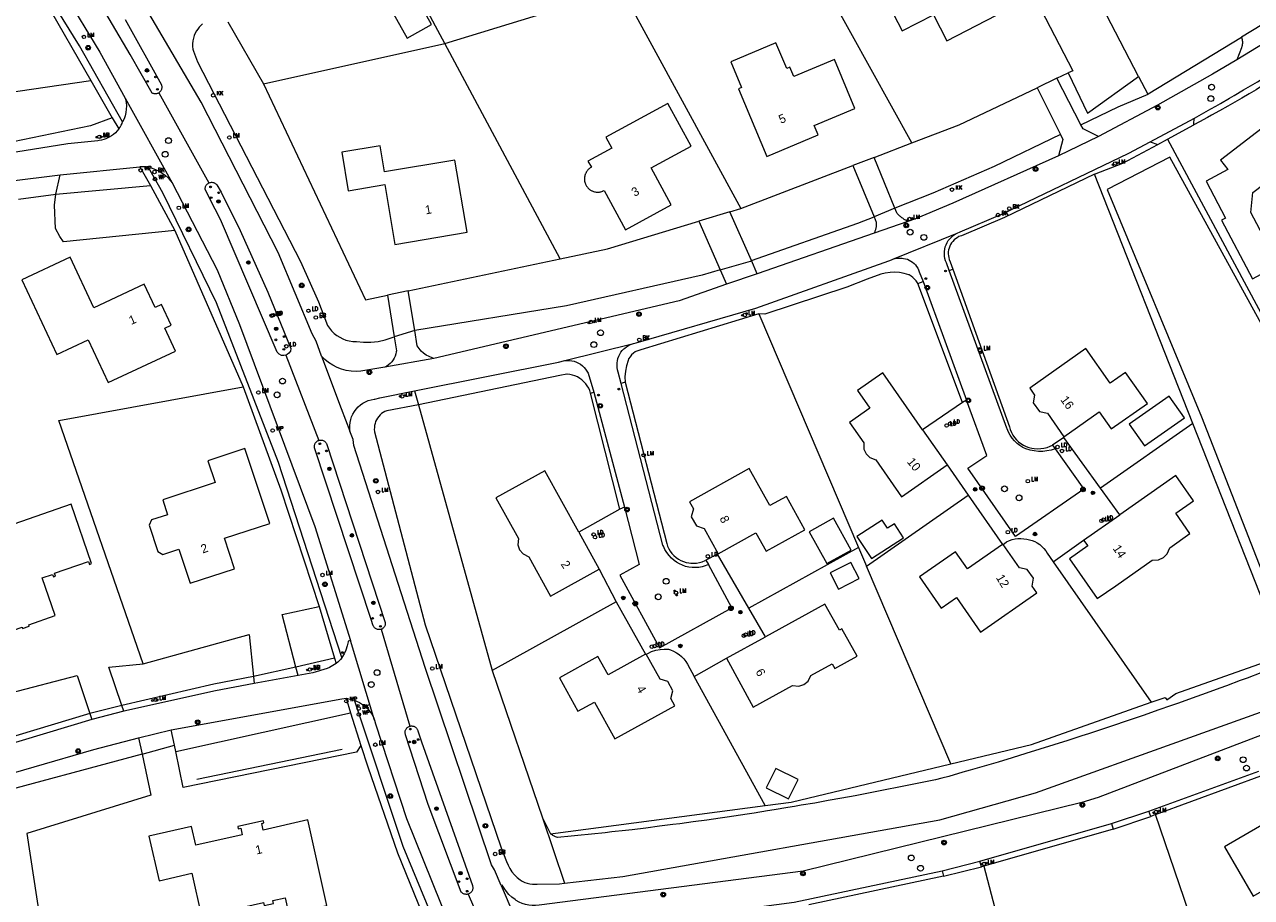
# Model space of a CAD drawing. Header units: metres. Extents: x 138165 to 154469, y 480134 to 494189.
# Tile 337 of 656: x 149030 to 149205, y 483685 to 483811. Entities that reach past the tile are written whole.
import ezdxf

# ---------------------------------------------------------------- set-up
doc = ezdxf.new("R2010")
doc.units = ezdxf.units.M
doc.header["$LTSCALE"] = 0.001
doc.header["$MEASUREMENT"] = 0
for name, color, linetype, lineweight in [('Level 5', 7, 'Continuous', 0), ('TOP-L-terrein schutting raster hek leuning', 7, 'Continuous', 0), ('TOP-L-topo objecten punt', 7, 'Continuous', 0), ('TOP-L-topo objecten vlak', 7, 'Continuous', 0), ('TOP-L-verharding molgoot', 7, 'Continuous', 0), ('TOP-T-topo huisnummering naamgeving', 7, 'Continuous', 0)]:
    doc.layers.add(name, color=color, linetype=linetype, lineweight=lineweight)
doc.styles.add('Style-INTL_ISO', font='INTL_ISO.shx')
doc.styles.add('Style-STANDARD', font='STANDARD.shx')

# ---------------------------------------------------------------- blocks, each defined once
blk = doc.blocks.new('24')
at = {"layer": 'TOP-L-topo objecten punt', "color": 7, "linetype": 'Continuous', "lineweight": 0}
for radius in [0.025, 0.0182, 0.0115, 0.005]:
    blk.add_circle((0, 0), radius, dxfattribs=at)
blk = doc.blocks.new('39')
at = {"layer": 'TOP-L-topo objecten punt', "color": 7, "linetype": 'Continuous', "lineweight": 0}
for p, q in [((0.0175, 0.0175), (-0.0175, 0.0175)), ((-0.0175, 0.0175), (-0.0175, -0.0175)), ((0.0175, 0.0175), (0.0175, -0.0175)), ((0.0175, -0.0175), (-0.0175, -0.0175))]:
    blk.add_line(p, q, dxfattribs=at)
blk.add_circle((0, 0), 0.0332, dxfattribs=at)
blk = doc.blocks.new('73')
at = {"layer": 'TOP-L-topo objecten punt', "color": 7, "linetype": 'Continuous', "lineweight": 0}
blk.add_circle((0, 0), 0.025, dxfattribs=at)
at = {"layer": 'TOP-L-topo objecten punt', "color": 7, "linetype": 'Continuous', "lineweight": 0, "style": 'Style-STANDARD'}
blk.add_text('WP', height=0.06, dxfattribs=at).set_placement((0.0483, 0))
blk = doc.blocks.new('72')
at = {"layer": 'TOP-L-topo objecten punt', "color": 7, "linetype": 'Continuous', "lineweight": 0}
blk.add_circle((0, 0), 0.025, dxfattribs=at)
at = {"layer": 'TOP-L-topo objecten punt', "color": 7, "linetype": 'Continuous', "lineweight": 0, "style": 'Style-STANDARD'}
blk.add_text('BK', height=0.06, dxfattribs=at).set_placement((0.0483, 0))
blk = doc.blocks.new('121')
at = {"layer": 'TOP-L-topo objecten punt', "color": 7, "linetype": 'Continuous', "lineweight": 0}
blk.add_circle((0, 0), 0.025, dxfattribs=at)
at = {"layer": 'TOP-L-topo objecten punt', "color": 7, "linetype": 'Continuous', "lineweight": 0, "style": 'Style-STANDARD'}
blk.add_text('LD', height=0.06, dxfattribs=at).set_placement((0.0483, 0))
blk = doc.blocks.new('*U13')
at = {"layer": 'Level 5', "color": 7, "linetype": 'Continuous', "lineweight": 0}
blk.add_circle((0, 0), 0.0415, dxfattribs=at)
blk = doc.blocks.new('150')
at = {"layer": 'Level 5', "color": 7, "linetype": 'Continuous', "lineweight": 0}
blk.add_blockref('*U13', (0, 0), dxfattribs=at)
blk = doc.blocks.new('10')
at = {"layer": 'TOP-L-topo objecten punt', "linetype": 'Continuous', "lineweight": 0}
blk.add_circle((0, 0), 0.0125, dxfattribs=at)
blk = doc.blocks.new('16')
at = {"layer": 'TOP-L-topo objecten punt', "color": 7, "linetype": 'Continuous', "lineweight": 0}
blk.add_circle((0, 0), 0.025, dxfattribs=at)
at = {"layer": 'TOP-L-topo objecten punt', "color": 7, "linetype": 'Continuous', "lineweight": 0, "style": 'Style-STANDARD'}
blk.add_text('LM', height=0.06, dxfattribs=at).set_placement((0.0483, 0))
blk = doc.blocks.new('119')
at = {"layer": 'TOP-L-topo objecten punt', "color": 7, "linetype": 'Continuous', "lineweight": 0}
blk.add_circle((0, 0), 0.025, dxfattribs=at)
at = {"layer": 'TOP-L-topo objecten punt', "color": 7, "linetype": 'Continuous', "lineweight": 0, "style": 'Style-STANDARD'}
blk.add_text('KK', height=0.06, dxfattribs=at).set_placement((0.0483, 0))
blk = doc.blocks.new('11')
at = {"layer": 'TOP-L-topo objecten punt', "color": 7, "linetype": 'Continuous', "lineweight": 0}
blk.add_circle((0, 0), 0.025, dxfattribs=at)
at = {"layer": 'TOP-L-topo objecten punt', "color": 7, "linetype": 'Continuous', "lineweight": 0, "style": 'Style-STANDARD'}
blk.add_text('AB', height=0.06, dxfattribs=at).set_placement((0.0483, 0))
blk = doc.blocks.new('175')
at = {"layer": 'TOP-L-topo objecten punt', "color": 7, "linetype": 'Continuous', "lineweight": 0}
blk.add_circle((0, 0), 0.025, dxfattribs=at)
at = {"layer": 'TOP-L-topo objecten punt', "color": 7, "linetype": 'Continuous', "lineweight": 0, "style": 'Style-STANDARD'}
blk.add_text('SB', height=0.06, dxfattribs=at).set_placement((0.0483, 0))

msp = doc.modelspace()

# ---------------------------------------------------------------- linework, layer by layer
at = {"layer": 'TOP-L-terrein schutting raster hek leuning', "flags": 128}
msp.add_lwpolyline([(149075.02, 483706.71), (149054.23, 483702.42)], dxfattribs=at)
at = {"layer": 'TOP-L-topo objecten vlak', "flags": 128}
for points in [[(149043.58, 483796.65), (149037.42, 483807.56), (149022.71, 483831.26), (149007.04, 483852.32), (148996.65, 483864.03)], [(149001.02, 483862.1), (149004.4, 483858.37), (149016.94, 483842.58), (149030.07, 483823.53), (149040.29, 483806.64), (149043.93, 483800.08)], [(149189.16, 483803.16), (149174.04, 483832.31), (149189.08, 483841.84)], [(149089.73, 483807.9), (149072.75, 483839.58)], [(149162.71, 483836.78), (149179.71, 483804), (149179.04, 483803.68)], [(149019.99, 483832.95), (149026.14, 483824.22), (149032.48, 483813.96), (149039.03, 483802.59)], [(149072.09, 483763.08), (149071.29, 483765.21), (149070.72, 483766.27), (149065.88, 483777.93), (149054.84, 483799.49), (149039.84, 483825.07), (149039.27, 483826.02)], [(149156.68, 483793.65), (149139.19, 483825.25)], [(149166.46, 483825.17), (149162.54, 483823.11), (149163.05, 483822.15), (149156.29, 483818.66), (149157.23, 483816.86), (149152.79, 483814.55), (149155.3, 483809.69), (149159.76, 483812.02), (149161.69, 483808.26), (149168.78, 483811.95), (149166.52, 483816.39), (149166.84, 483817.45), (149169.69, 483818.94), (149166.46, 483825.17)], [(149048.78, 483800.84), (149048.7, 483800.79), (149048.61, 483800.75), (149048.51, 483800.72), (149048.41, 483800.7), (149048.32, 483800.68), (149048.22, 483800.68), (149048.12, 483800.69), (149048.02, 483800.71), (149047.92, 483800.74), (149047.82, 483800.79), (149044.64, 483806.33), (149037.04, 483819.25)], [(149089.73, 483807.9), (149115.05, 483815.68)], [(149115.05, 483815.68), (149132.14, 483784.25)], [(149085.87, 483814.12), (149082.39, 483812.14), (149084.37, 483808.66), (149087.85, 483810.64), (149085.87, 483814.12)], [(149043.92, 483811.32), (149049.13, 483801.98), (149049.16, 483801.89), (149049.18, 483801.79), (149049.2, 483801.7), (149049.2, 483801.6), (149049.19, 483801.5), (149049.17, 483801.4), (149049.14, 483801.31), (149049.1, 483801.21), (149049.05, 483801.13), (149049, 483801.04), (149048.93, 483800.97), (149048.86, 483800.9), (149048.78, 483800.84)], [(149055.04, 483810.71), (149054.78, 483810.48), (149054.54, 483810.23), (149054.33, 483809.95), (149054.18, 483809.72), (149053.99, 483809.38), (149053.83, 483809.02), (149053.72, 483808.65), (149053.64, 483808.26), (149053.6, 483807.87), (149053.61, 483807.48), (149053.65, 483807.09), (149053.71, 483806.81), (149054.31, 483805.26), (149069.07, 483776.66), (149071.62, 483770.85), (149072.94, 483767.49), (149073.21, 483767.08), (149073.52, 483766.7), (149073.88, 483766.35), (149074.26, 483766.04), (149074.68, 483765.78), (149075.12, 483765.56), (149075.58, 483765.38), (149076.06, 483765.26), (149076.55, 483765.19), (149077.04, 483765.17), (149077.08, 483765.17), (149078.11, 483765.07), (149079.15, 483765.07), (149080.18, 483765.19), (149081.19, 483765.41), (149082.18, 483765.74), (149082.47, 483765.86)], [(149058.65, 483810.99), (149063.74, 483802.13)], [(149210.21, 483809.79), (149203.25, 483805.53)], [(149206.83, 483810.58), (149203.92, 483808.8)], [(149063.74, 483802.13), (149089.73, 483807.9)], [(149106.28, 483777.03), (149089.73, 483807.9)], [(149137.18, 483807.99), (149130.73, 483805.27), (149132.27, 483801.59), (149131.81, 483801.4), (149135.87, 483791.72), (149143.25, 483794.81), (149142.69, 483796.15), (149148.5, 483798.59), (149145.56, 483805.59), (149139.75, 483803.16), (149139.19, 483804.49), (149138.73, 483804.3), (149137.18, 483807.99)], [(149190.55, 483800.66), (149203.92, 483808.8)], [(149203.92, 483808.8), (149203.94, 483808.73), (149203.97, 483808.6), (149204, 483808.46), (149204.01, 483808.39), (149204.01, 483808.32), (149204.02, 483808.17), (149204.02, 483808.03), (149204.02, 483807.89), (149204, 483807.75), (149203.98, 483807.61), (149203.95, 483807.47), (149203.93, 483807.4), (149203.91, 483807.33), (149203.89, 483807.26), (149203.25, 483805.53)], [(149203.25, 483805.53), (149199.76, 483803.49), (149191.87, 483799.07), (149183.4, 483794.56)], [(149211.91, 483804.99), (149211.42, 483804.67), (149210.44, 483804.04), (149209.46, 483803.41), (149208.47, 483802.79), (149207.98, 483802.48), (149207.48, 483802.17), (149206.98, 483801.87), (149206.48, 483801.57), (149205.98, 483801.27), (149204.98, 483800.67), (149203.97, 483800.08), (149202.96, 483799.49), (149201.92, 483798.9), (149200.77, 483798.25), (149199.62, 483797.61), (149199.04, 483797.29), (149197.88, 483796.66), (149197.09, 483796.23)], [(149197.16, 483797.21), (149198.85, 483798.15), (149199.52, 483798.53), (149200.2, 483798.91), (149200.87, 483799.29), (149202.2, 483800.07), (149202.87, 483800.45), (149204.2, 483801.23), (149204.87, 483801.63), (149205.53, 483802.02), (149206.2, 483802.42), (149206.86, 483802.82), (149207.52, 483803.22), (149208.18, 483803.62), (149208.84, 483804.02), (149210.15, 483804.84), (149210.81, 483805.24), (149211.6, 483805.74)], [(149026.52, 483793.51), (149024.27, 483800.45), (149039.03, 483802.59)], [(149039.03, 483802.59), (149042.08, 483797.25)], [(149177.46, 483802.93), (149174.6, 483801.56)], [(149177.46, 483802.93), (149179.04, 483803.68)], [(149180.89, 483796.25), (149177.46, 483802.93)], [(149179.04, 483803.68), (149181.81, 483797.91), (149189.16, 483803.16)], [(149189.16, 483803.16), (149190.48, 483800.61), (149190.55, 483800.66)], [(149048.78, 483800.84), (149055.91, 483787.9)], [(149063.74, 483802.13), (149078.39, 483771.14), (149081.52, 483771.8)], [(149156.68, 483793.65), (149163.44, 483796.24), (149174.6, 483801.56)], [(149174.6, 483801.56), (149177.96, 483794.85)], [(149180.89, 483796.25), (149186.24, 483798.82), (149190.55, 483800.64), (149190.55, 483800.66)], [(149043.93, 483800.08), (149043.98, 483799.9), (149044.07, 483799.43), (149044.11, 483798.95), (149044.1, 483798.47), (149044.05, 483798), (149043.94, 483797.53), (149043.78, 483797.08), (149043.58, 483796.65)], [(149043.93, 483800.08), (149050.67, 483787.91)], [(149110.59, 483790.06), (149110.49, 483789.99), (149110.44, 483789.95), (149110.35, 483789.87), (149110.26, 483789.78), (149110.18, 483789.69), (149110.14, 483789.64), (149110.07, 483789.54), (149110.01, 483789.43), (149109.98, 483789.38), (149109.95, 483789.32), (149109.9, 483789.21), (149109.87, 483789.16), (149109.85, 483789.1), (149109.82, 483788.98), (149109.79, 483788.86), (149109.77, 483788.74), (149109.76, 483788.68), (149109.76, 483788.61), (149109.75, 483788.49), (149109.75, 483788.43), (149109.76, 483788.31), (149109.77, 483788.25), (149109.78, 483788.12), (149109.8, 483788.06), (149109.81, 483788), (149109.85, 483787.89), (149109.89, 483787.77), (149109.91, 483787.71), (149109.94, 483787.66), (149110, 483787.55), (149110.06, 483787.44), (149110.1, 483787.39), (149110.17, 483787.29), (149110.25, 483787.2), (149110.33, 483787.11), (149110.38, 483787.07), (149110.47, 483786.99), (149110.57, 483786.92), (149110.62, 483786.88), (149110.73, 483786.82), (149110.79, 483786.79), (149110.84, 483786.77), (149110.95, 483786.72), (149111.07, 483786.67), (149111.19, 483786.64), (149111.25, 483786.63), (149111.31, 483786.61), (149111.43, 483786.6), (149111.55, 483786.59), (149111.61, 483786.59), (149111.68, 483786.59), (149111.74, 483786.59), (149111.8, 483786.59), (149111.92, 483786.6), (149111.98, 483786.61), (149112.1, 483786.64), (149112.22, 483786.67), (149112.34, 483786.71), (149112.39, 483786.74), (149112.45, 483786.76), (149112.56, 483786.82), (149115.63, 483781.19), (149122.18, 483784.79), (149119.32, 483790.07), (149125.05, 483793.16), (149121.7, 483799.31), (149112.83, 483794.48), (149113.69, 483792.9), (149110.26, 483791.04), (149110.74, 483790.15), (149110.69, 483790.12), (149110.59, 483790.06)], [(149209.21, 483776.15), (149205.23, 483783.68), (149205.52, 483786.53), (149208.85, 483789.09), (149209.65, 483788.54), (149210.6, 483788.3), (149211.56, 483788.42), (149212.42, 483788.86), (149213.07, 483789.58), (149213.43, 483790.48), (149213.45, 483791.45), (149213.13, 483792.36), (149215.19, 483793.95), (149211.21, 483799.11), (149200.91, 483791.16), (149201.92, 483789.84), (149198.82, 483788.16), (149201.62, 483782.85), (149201.05, 483782.55), (149205.48, 483774.17), (149209.21, 483776.15)], [(149042.08, 483797.25), (149038.98, 483796.1), (149026.52, 483793.51)], [(149042.08, 483797.25), (149043.02, 483795.66)], [(149190.82, 483793.78), (149197.16, 483797.21)], [(149197.09, 483796.23), (149197.08, 483796.31), (149197.07, 483796.46), (149197.07, 483796.53), (149197.08, 483796.69), (149197.1, 483796.84), (149197.12, 483796.99), (149197.13, 483797.07), (149197.16, 483797.21)], [(149043.02, 483795.66), (149042.8, 483795.37), (149042.55, 483795.1), (149042.28, 483794.86), (149041.98, 483794.65), (149041.66, 483794.47), (149041.46, 483794.38), (149041.17, 483794.23), (149040.87, 483794.12), (149040.55, 483794.03), (149040.23, 483793.98), (149040.01, 483793.96), (149035.71, 483793.49), (149028.26, 483792.3)], [(149043.02, 483795.66), (149043.21, 483795.91), (149043.37, 483796.17), (149043.5, 483796.44), (149043.58, 483796.65)], [(149183.4, 483794.56), (149181.19, 483795.67), (149180.89, 483796.25)], [(149193.29, 483794.18), (149197.09, 483796.23)], [(149151.25, 483791.57), (149156.68, 483793.65)], [(149177.96, 483794.85), (149168.44, 483790.28), (149159.68, 483786.45), (149154.24, 483784.27)], [(149163.15, 483780.71), (149163.58, 483780.88), (149169.67, 483783.49), (149187.78, 483792.16), (149190.82, 483793.78)], [(149177.96, 483794.85), (149178.31, 483794.15), (149177.7, 483791.78)], [(149183.4, 483794.56), (149177.7, 483791.78)], [(149190.82, 483793.78), (149191.9, 483793.44)], [(149191.9, 483793.44), (149193.29, 483794.18)], [(149193.29, 483794.18), (149208.38, 483766.1)], [(149092.94, 483780.84), (149091.18, 483791.18), (149081.12, 483789.49), (149080.49, 483793.24), (149074.98, 483792.32), (149075.89, 483786.78), (149081.14, 483787.7), (149082.58, 483779.1), (149092.94, 483780.84)], [(149177.7, 483791.78), (149162.54, 483784.99), (149157.21, 483782.77), (149156.1, 483782.38)], [(149182.84, 483789.17), (149186.92, 483790.73), (149191.9, 483793.44)], [(149034.65, 483789.08), (149046.02, 483790.23)], [(149047.27, 483790.13), (149046.91, 483790.21), (149046.54, 483790.24), (149046.17, 483790.24), (149046.02, 483790.23)], [(149046.02, 483790.23), (149047.55, 483787.54)], [(149047.27, 483790.13), (149047.79, 483790.01), (149048.31, 483789.84), (149048.8, 483789.6), (149049.26, 483789.33), (149049.69, 483789), (149050.09, 483788.63), (149050.45, 483788.22), (149050.67, 483787.91)], [(149075, 483719.87), (149065.92, 483747.86), (149057.03, 483770.74), (149049.36, 483786.47), (149047.27, 483790.13)], [(149132.14, 483784.25), (149148.23, 483790.41)], [(149151.25, 483791.57), (149148.23, 483790.41)], [(149148.23, 483790.41), (149151.25, 483783.07)], [(149154.24, 483784.27), (149151.25, 483791.57)], [(149207.83, 483765.76), (149193.63, 483791.61), (149184.63, 483786.95), (149198.18, 483754.37), (149210.36, 483723.2)], [(149027.34, 483788.14), (149034.65, 483789.08)], [(149034.01, 483786.31), (149034.65, 483789.08)], [(149182.84, 483789.17), (149169.92, 483782.97), (149163.8, 483780.35), (149163.42, 483780.21), (149163.15, 483780.06), (149162.93, 483779.91), (149162.71, 483779.73), (149162.52, 483779.53), (149162.36, 483779.32), (149162.21, 483779.08), (149162.09, 483778.83), (149162, 483778.57), (149161.93, 483778.31), (149161.89, 483778.03), (149161.89, 483777.76), (149161.9, 483777.48), (149161.95, 483777.21), (149162.03, 483776.95), (149162.16, 483776.62), (149162.54, 483775.54)], [(149196.94, 483753.44), (149182.84, 483789.17)], [(149034.01, 483786.31), (149047.55, 483787.54)], [(149047.55, 483787.54), (149051.04, 483781.11)], [(149050.67, 483787.91), (149057.11, 483775.44), (149060.34, 483767.63), (149071.13, 483738.68), (149076.24, 483722.34)], [(149066.96, 483763.22), (149066.68, 483763.16), (149066.33, 483763.19), (149065.99, 483763.35), (149065.71, 483763.63), (149057.58, 483782.69), (149056.08, 483785.64), (149055.41, 483787.01), (149055.41, 483787.11), (149055.42, 483787.21), (149055.44, 483787.3), (149055.47, 483787.4), (149055.51, 483787.48), (149055.56, 483787.57), (149055.61, 483787.65), (149055.68, 483787.72), (149055.75, 483787.79), (149055.83, 483787.84), (149055.91, 483787.9)], [(149055.91, 483787.9), (149056, 483787.93), (149056.1, 483787.97), (149056.19, 483787.99), (149056.29, 483788), (149056.38, 483788), (149056.48, 483787.99), (149056.58, 483787.97), (149056.67, 483787.94), (149056.76, 483787.9), (149056.84, 483787.85), (149056.92, 483787.8), (149057, 483787.73), (149057.06, 483787.66), (149057.08, 483787.63), (149057.68, 483786.59), (149060.44, 483781.1), (149064.38, 483772.25), (149067.7, 483764.16), (149067.62, 483763.82), (149067.4, 483763.49), (149067.16, 483763.3), (149066.96, 483763.22)], [(149028.66, 483785.59), (149034.01, 483786.31)], [(149051.04, 483781.11), (149035.1, 483779.47), (149034.57, 483780.25), (149033.95, 483781.36), (149033.8, 483784.7), (149034.01, 483786.31)], [(149130.57, 483783.77), (149126.14, 483782.43)], [(149130.57, 483783.77), (149132.14, 483784.25)], [(149133.69, 483776.77), (149130.57, 483783.77)], [(149133.69, 483776.77), (149148.94, 483782.14), (149151.25, 483783.07)], [(149154.24, 483784.27), (149151.25, 483783.07)], [(149151.25, 483783.07), (149151.57, 483782.28), (149151.57, 483782.17), (149151.57, 483782.08), (149151.57, 483781.98), (149151.57, 483781.88), (149151.56, 483781.77), (149151.55, 483781.67), (149151.53, 483781.57), (149151.52, 483781.47), (149151.49, 483781.37), (149151.47, 483781.28), (149151.44, 483781.17), (149151.41, 483781.08), (149151.38, 483780.99), (149151.34, 483780.89), (149151.29, 483780.79), (149151.25, 483780.7)], [(149156.1, 483782.38), (149155.99, 483782.44), (149155.89, 483782.49), (149155.79, 483782.55), (149155.67, 483782.63), (149155.57, 483782.69), (149155.45, 483782.77), (149155.35, 483782.84), (149155.24, 483782.92), (149155.15, 483783), (149155.04, 483783.09), (149154.95, 483783.16), (149154.85, 483783.26), (149154.76, 483783.34), (149154.67, 483783.45), (149154.58, 483783.53), (149154.51, 483783.62), (149154.24, 483784.27)], [(149106.28, 483777.03), (149113.06, 483778.46), (149126.14, 483782.43)], [(149126.14, 483782.43), (149129.21, 483775.44)], [(149156.1, 483782.38), (149151.25, 483780.7)], [(149006.3, 483781.16), (149007.69, 483776.36), (148982.13, 483769.61), (148982.32, 483763.13), (148984.15, 483742.68), (148986.44, 483740.37), (149006.26, 483745.91), (149018.02, 483712.35), (149037.04, 483717.31), (149038.9, 483711.84)], [(149051.04, 483781.11), (149060.86, 483758.68)], [(149151.25, 483780.7), (149134.52, 483774.9)], [(149153.96, 483776.97), (149163.15, 483780.71)], [(149162.01, 483775.37), (149161.62, 483776.45), (149161.49, 483776.76), (149161.4, 483777.08), (149161.34, 483777.41), (149161.32, 483777.75), (149161.33, 483778.08), (149161.37, 483778.41), (149161.45, 483778.74), (149161.57, 483779.05), (149161.71, 483779.36), (149161.89, 483779.64), (149162.09, 483779.91), (149162.33, 483780.15), (149162.58, 483780.36), (149162.86, 483780.55), (149163.15, 483780.71)], [(149034.13, 483763.33), (149038.65, 483765.44), (149041.51, 483759.29), (149051.16, 483763.79), (149049.62, 483767.1), (149050.53, 483767.52), (149049.15, 483770.47), (149048.23, 483770.04), (149046.67, 483773.38), (149039.43, 483770.01), (149036.05, 483777.25), (149029.14, 483774.03), (149034.13, 483763.33)], [(149084.5, 483772.43), (149106.28, 483777.03)], [(149116.76, 483764.88), (149117.15, 483764.97), (149134.31, 483769.98), (149153.35, 483776.75), (149153.75, 483776.89), (149153.96, 483776.97)], [(149129.21, 483775.44), (149133.53, 483776.72), (149133.69, 483776.77)], [(149134.52, 483774.9), (149133.69, 483776.77)], [(149153.96, 483776.97), (149154.29, 483777.06), (149154.62, 483777.11), (149154.95, 483777.13), (149155.29, 483777.11), (149155.48, 483777.09), (149155.76, 483777.04), (149156.03, 483776.96), (149156.29, 483776.85), (149156.54, 483776.72), (149156.77, 483776.56), (149156.98, 483776.37), (149157.18, 483776.17), (149157.35, 483775.95), (149157.5, 483775.7), (149157.62, 483775.45), (149157.72, 483775.18), (149158.27, 483773.79)], [(149129.21, 483775.44), (149126.62, 483774.67), (149107.19, 483770.31), (149085.47, 483766.74)], [(149129.21, 483775.44), (149130.12, 483773.38)], [(149134.52, 483774.9), (149130.12, 483773.38)], [(149157.53, 483773.49), (149157.46, 483773.61), (149157.27, 483773.89), (149157.05, 483774.14), (149156.81, 483774.36), (149156.55, 483774.56), (149156.27, 483774.74), (149156.21, 483774.75), (149155.56, 483774.94), (149154.89, 483775.06), (149154.21, 483775.1), (149153.54, 483775.08), (149152.86, 483774.99), (149152.2, 483774.82), (149150.27, 483774.12), (149147.35, 483772.95), (149135.6, 483769.12), (149134.72, 483769.16)], [(149162.01, 483775.37), (149162.54, 483775.54)], [(149177.2, 483749.81), (149176.62, 483749.62), (149176.02, 483749.49), (149175.42, 483749.43), (149174.8, 483749.43), (149174.2, 483749.49), (149173.6, 483749.62), (149173.02, 483749.81), (149172.57, 483750), (149172.14, 483750.27), (149171.74, 483750.58), (149171.37, 483750.93), (149171.04, 483751.32), (149170.76, 483751.74), (149170.52, 483752.19), (149170.33, 483752.66), (149170.29, 483752.78), (149162.01, 483775.37)], [(149162.54, 483775.54), (149170.64, 483752.96), (149170.76, 483752.55), (149170.92, 483752.16), (149171.13, 483751.78), (149171.37, 483751.43), (149171.65, 483751.11), (149171.96, 483750.81), (149172.3, 483750.56), (149172.66, 483750.33), (149173.05, 483750.15), (149173.45, 483750.01), (149173.87, 483749.91), (149174.2, 483749.86), (149174.67, 483749.82), (149175.13, 483749.84), (149175.59, 483749.9), (149176.04, 483750.01), (149176.48, 483750.16), (149176.81, 483750.31)], [(149084.5, 483772.43), (149081.52, 483771.8)], [(149085.47, 483766.74), (149084.5, 483772.43)], [(149130.12, 483773.38), (149123.33, 483771.03), (149088.17, 483762.73)], [(149157.53, 483773.49), (149158.27, 483773.79)], [(149163.94, 483756.45), (149157.53, 483773.49)], [(149158.27, 483773.79), (149164.49, 483756.77)], [(149081.52, 483771.8), (149082.47, 483765.86)], [(149134.72, 483769.16), (149117.85, 483764), (149117.1, 483763.75), (149117.04, 483763.71), (149116.76, 483763.49), (149116.51, 483763.25), (149116.28, 483762.98), (149116.08, 483762.69), (149116, 483762.47), (149115.77, 483761.7), (149115.62, 483760.92), (149115.55, 483760.13), (149115.57, 483759.33)], [(149134.72, 483769.16), (149149.03, 483735.64)], [(149082.47, 483765.86), (149082.81, 483763.85), (149082.79, 483763.7), (149082.72, 483763.4), (149082.62, 483763.1), (149082.49, 483762.81), (149082.32, 483762.54), (149082.14, 483762.29), (149081.92, 483762.05), (149081.68, 483761.85), (149081.42, 483761.66), (149081.15, 483761.51)], [(149085.47, 483766.74), (149082.47, 483765.86)], [(149088.17, 483762.73), (149087.91, 483762.82), (149087.48, 483763.01), (149087.08, 483763.24), (149086.7, 483763.51), (149086.36, 483763.82), (149086.05, 483764.16), (149085.77, 483764.54), (149085.47, 483766.74)], [(149106.94, 483762.45), (149116.76, 483764.88)], [(149115.02, 483759.17), (149114.6, 483760.81), (149114.5, 483761.13), (149114.44, 483761.45), (149114.42, 483761.78), (149114.43, 483762.11), (149114.47, 483762.43), (149114.55, 483762.76), (149114.66, 483763.07), (149114.8, 483763.36), (149114.97, 483763.64), (149115.17, 483763.9), (149115.4, 483764.14), (149115.52, 483764.25), (149115.78, 483764.44), (149116.05, 483764.61), (149116.34, 483764.74), (149116.64, 483764.84), (149116.76, 483764.88)], [(149185.09, 483759.22), (149181.6, 483764.16), (149173.56, 483758.48), (149174.25, 483757.5), (149174.07, 483756.37), (149174.95, 483755.13), (149176.08, 483754.9), (149178.46, 483751.54), (149183.51, 483755.11), (149185.24, 483752.65), (149190.42, 483756.31), (149187.28, 483760.76), (149185.09, 483759.22)], [(149066.96, 483763.22), (149071.68, 483751.01)], [(149072.09, 483763.08), (149074.89, 483755.59), (149076.14, 483752.35)], [(149081.15, 483761.51), (149077.72, 483760.91), (149077.02, 483760.88), (149076.33, 483760.92), (149075.63, 483761.03), (149074.96, 483761.21), (149074.31, 483761.46), (149073.68, 483761.78), (149073.1, 483762.17), (149072.55, 483762.61), (149072.09, 483763.08)], [(149088.17, 483762.73), (149081.15, 483761.51)], [(149085.4, 483758.11), (149106.01, 483762.22), (149106.94, 483762.45)], [(149106.94, 483762.45), (149107.28, 483762.48), (149107.61, 483762.47), (149107.95, 483762.42), (149108.28, 483762.34), (149108.59, 483762.23), (149108.9, 483762.09), (149109.18, 483761.91), (149109.45, 483761.71), (149109.7, 483761.47), (149109.91, 483761.22), (149110.1, 483760.94), (149110.27, 483760.64), (149110.39, 483760.33), (149110.45, 483760.15), (149111.09, 483757.9)], [(149110.64, 483757.77), (149110.52, 483758.14), (149110.36, 483758.49), (149110.16, 483758.82), (149109.93, 483759.13), (149109.67, 483759.42), (149109.39, 483759.68), (149109.07, 483759.9), (149108.74, 483760.1), (149108.39, 483760.25), (149108.02, 483760.37), (149107.64, 483760.45), (149107.26, 483760.49), (149107.23, 483760.49), (149106.23, 483760.32), (149085.96, 483756.09)], [(149158.21, 483752.53), (149152.51, 483760.7), (149148.87, 483758.15), (149150.64, 483755.61), (149147.74, 483753.59), (149149.77, 483750.68), (149149.8, 483749.77), (149150.1, 483749.07), (149150.65, 483748.54), (149151.5, 483748.2), (149155.19, 483742.92), (149161.73, 483747.49)], [(149046.52, 483719), (149034.42, 483753.86), (149060.86, 483758.68)], [(149060.86, 483758.68), (149066.24, 483743.92), (149071.75, 483727.18)], [(149115.57, 483759.33), (149115.02, 483759.17)], [(149127.52, 483733.22), (149127.07, 483733.04), (149126.62, 483732.9), (149126.14, 483732.81), (149125.67, 483732.77), (149125.19, 483732.77), (149124.71, 483732.83), (149124.24, 483732.94), (149123.79, 483733.1), (149123.36, 483733.3), (149122.95, 483733.55), (149122.61, 483733.8), (149122.22, 483734.14), (149121.87, 483734.52), (149121.56, 483734.93), (149121.29, 483735.37), (149121.07, 483735.84), (149121, 483736.01), (149115.02, 483759.17)], [(149115.57, 483759.33), (149121.54, 483736.22), (149121.67, 483735.83), (149121.84, 483735.46), (149122.05, 483735.12), (149122.29, 483734.79), (149122.57, 483734.49), (149122.88, 483734.23), (149123.21, 483733.99), (149123.56, 483733.8), (149123.94, 483733.64), (149124.33, 483733.52), (149124.73, 483733.44), (149124.98, 483733.41), (149125.4, 483733.4), (149125.82, 483733.43), (149126.23, 483733.5), (149126.64, 483733.62), (149127.03, 483733.78), (149127.14, 483733.83)], [(149076.14, 483752.35), (149076.11, 483752.72), (149076.11, 483753.15), (149076.16, 483753.58), (149076.26, 483753.99), (149076.39, 483754.4), (149076.57, 483754.79), (149076.79, 483755.16), (149077.05, 483755.5), (149077.34, 483755.81), (149077.66, 483756.09), (149078.01, 483756.34), (149078.39, 483756.55), (149078.78, 483756.72), (149079.19, 483756.84), (149079.61, 483756.93), (149079.73, 483756.94), (149080.44, 483757.12), (149085.4, 483758.11)], [(149085.4, 483758.11), (149085.96, 483756.09)], [(149110.64, 483757.77), (149111.09, 483757.9)], [(149114.83, 483741.13), (149110.64, 483757.77)], [(149111.09, 483757.9), (149115.48, 483741.45)], [(149164.49, 483756.77), (149163.94, 483756.45)], [(149177.2, 483749.81), (149181.33, 483744.03), (149171.54, 483737.23), (149164.71, 483747.01), (149167.42, 483748.85), (149164.49, 483756.77)], [(149195.72, 483754.25), (149193.53, 483757.35), (149187.81, 483753.32), (149190.01, 483750.21), (149195.72, 483754.25)], [(149085.96, 483756.09), (149081.42, 483755.26), (149081.16, 483755.15), (149080.91, 483755.01), (149080.68, 483754.84), (149080.46, 483754.65), (149080.27, 483754.44), (149080.1, 483754.21), (149079.95, 483753.96), (149079.83, 483753.7), (149079.74, 483753.43), (149079.68, 483753.15), (149079.65, 483752.87), (149079.64, 483752.58), (149079.67, 483752.29), (149079.68, 483752.24), (149086.93, 483724.57), (149097.8, 483692.63), (149098.6, 483690.64), (149098.8, 483690.13), (149099.06, 483689.64), (149099.36, 483689.17), (149099.71, 483688.74), (149100.11, 483688.35), (149100.54, 483688.01), (149100.84, 483687.81), (149101.19, 483687.65), (149101.56, 483687.53), (149101.94, 483687.45), (149102.32, 483687.4), (149102.71, 483687.4), (149103, 483687.42), (149106.2, 483687.44), (149106.9, 483687.52)], [(149085.96, 483756.09), (149096.53, 483718.04)], [(149163.94, 483756.45), (149158.21, 483752.53)], [(149196.94, 483753.44), (149183.7, 483744.17)], [(149190.96, 483713.47), (149192.94, 483714.17), (149193.19, 483713.81), (149194.5, 483714.72), (149207.22, 483719.22), (149209.99, 483720.38), (149196.94, 483753.44)], [(149097.82, 483687.2), (149096.85, 483689.45), (149096.41, 483690.18), (149086.92, 483718.45), (149076.73, 483750.29), (149076.6, 483751.15), (149076.14, 483752.35)], [(149158.21, 483752.53), (149161.73, 483747.49)], [(149183.7, 483744.17), (149178.42, 483751.44), (149176.81, 483750.31)], [(149049.33, 483742.49), (149050.03, 483740.36), (149047.71, 483739.6), (149047.37, 483738.87), (149048.62, 483735.06), (149049.32, 483734.67), (149051.65, 483735.44), (149053.27, 483730.52), (149059.62, 483732.61), (149058.18, 483736.98), (149064.65, 483739.11), (149061.11, 483749.85), (149055.79, 483748.1), (149056.83, 483744.96), (149049.33, 483742.49)], [(149080.63, 483723.93), (149080.54, 483723.9), (149080.45, 483723.88), (149080.36, 483723.88), (149080.26, 483723.88), (149080.17, 483723.89), (149080.08, 483723.91), (149079.99, 483723.94), (149079.91, 483723.98), (149079.83, 483724.03), (149079.75, 483724.08), (149079.68, 483724.15), (149079.62, 483724.22), (149079.57, 483724.29), (149079.52, 483724.37), (149079.5, 483724.44), (149079.19, 483725.35), (149071.09, 483749.95), (149071.07, 483750.04), (149071.07, 483750.14), (149071.07, 483750.23), (149071.08, 483750.33), (149071.11, 483750.42), (149071.14, 483750.51), (149071.18, 483750.59), (149071.23, 483750.67), (149071.29, 483750.75), (149071.36, 483750.82), (149071.43, 483750.88), (149071.51, 483750.93), (149071.59, 483750.98), (149071.68, 483751.01)], [(149071.68, 483751.01), (149071.77, 483751.04), (149071.86, 483751.06), (149071.96, 483751.06), (149072.06, 483751.06), (149072.15, 483751.05), (149072.24, 483751.02), (149072.33, 483750.99), (149072.42, 483750.95), (149072.5, 483750.9), (149072.57, 483750.84), (149072.64, 483750.77), (149072.7, 483750.7), (149072.76, 483750.62), (149072.8, 483750.55), (149081.2, 483724.89), (149081.21, 483724.8), (149081.21, 483724.7), (149081.2, 483724.61), (149081.18, 483724.52), (149081.15, 483724.43), (149081.11, 483724.35), (149081.06, 483724.27), (149081.01, 483724.19), (149080.94, 483724.13), (149080.87, 483724.07), (149080.8, 483724.01), (149080.71, 483723.97), (149080.63, 483723.93)], [(149176.81, 483750.31), (149177.2, 483749.81)], [(149108.93, 483737.85), (149104.06, 483746.65), (149097.07, 483742.79), (149100.3, 483736.95), (149100.23, 483736.05), (149100.46, 483735.32), (149100.95, 483734.73), (149101.76, 483734.31), (149104.88, 483728.68), (149111.86, 483732.54)], [(149138.68, 483742.98), (149136.31, 483741.67), (149133.37, 483746.97), (149124.79, 483742.21), (149125.36, 483741.19), (149125.06, 483740.07), (149125.8, 483738.74), (149126.91, 483738.39), (149128.91, 483734.77), (149134.31, 483737.77), (149135.77, 483735.13), (149141.32, 483738.21), (149138.68, 483742.98)], [(149161.73, 483747.49), (149164.74, 483743.17)], [(149181.28, 483736.72), (149181.86, 483735.89), (149179.24, 483734.05), (149183.24, 483728.34), (149185.87, 483730.18), (149191.12, 483733.86), (149192.03, 483733.89), (149192.73, 483734.2), (149193.27, 483734.76), (149193.61, 483735.61), (149196.52, 483737.65), (149194.47, 483740.58), (149197.01, 483742.36), (149194.47, 483745.98), (149186.47, 483740.36)], [(149150.17, 483732.98), (149164.74, 483743.17)], [(149164.74, 483743.17), (149169.65, 483736.07)], [(149186.47, 483740.36), (149183.7, 483744.17)], [(149038.83, 483733.24), (149039.13, 483733.35), (149036.19, 483741.85), (149020.69, 483736.48), (149025.39, 483722.93), (149029.17, 483724.24), (149029.24, 483724.04), (149030.19, 483724.36), (149030.12, 483724.57), (149033.91, 483725.89), (149032.04, 483731.29), (149033.53, 483731.8), (149033.65, 483731.45), (149033.95, 483731.56), (149033.81, 483731.97), (149038.69, 483733.66), (149038.83, 483733.24)], [(149114.83, 483741.13), (149108.93, 483737.85)], [(149115.48, 483741.45), (149117.6, 483733.21), (149114.82, 483731.67), (149120.52, 483721.27), (149130.88, 483727), (149127.52, 483733.22)], [(149115.48, 483741.45), (149114.83, 483741.13)], [(149144.49, 483733.35), (149147.98, 483735.29), (149145.46, 483739.84), (149141.97, 483737.9), (149144.49, 483733.35)], [(149155.48, 483737.06), (149154.17, 483739.07), (149153.17, 483738.42), (149152.4, 483739.59), (149148.8, 483737.25), (149150.87, 483734.06), (149155.48, 483737.06)], [(149181.28, 483736.72), (149186.47, 483740.36)], [(149108.93, 483737.85), (149111.86, 483732.54)], [(149149.03, 483735.64), (149133.32, 483726.94)], [(149149.03, 483735.64), (149150.17, 483732.98)], [(149169.65, 483736.07), (149164.64, 483732.58), (149162.93, 483735.05), (149157.74, 483731.43), (149160.85, 483726.96), (149163.07, 483728.5), (149166.52, 483723.54), (149174.58, 483729.15), (149173.9, 483730.12), (149174.08, 483731.26), (149173.21, 483732.51), (149172.07, 483732.75), (149169.75, 483736.08)], [(149169.65, 483736.07), (149169.72, 483736.12), (149169.75, 483736.08)], [(149169.75, 483736.08), (149169.93, 483736.21), (149170.25, 483736.46), (149170.64, 483736.64), (149171.03, 483736.78), (149171.45, 483736.88), (149171.86, 483736.94), (149172.29, 483736.95), (149172.71, 483736.91), (149173.13, 483736.84), (149173.5, 483736.77), (149173.9, 483736.66), (149174.28, 483736.5), (149174.64, 483736.31), (149174.98, 483736.08), (149175.3, 483735.82), (149175.58, 483735.53), (149175.84, 483735.2), (149176.06, 483734.86), (149176.93, 483733.58)], [(149176.93, 483733.58), (149181.28, 483736.72)], [(149133.32, 483726.94), (149128.82, 483734.71), (149127.14, 483733.83)], [(149127.14, 483733.83), (149127.52, 483733.22)], [(149111.86, 483732.54), (149114.29, 483727.88)], [(149147.92, 483733.51), (149144.98, 483732.01), (149146.16, 483729.7), (149149.1, 483731.2), (149147.92, 483733.51)], [(149162.26, 483704.64), (149150.17, 483732.98)], [(149176.93, 483733.58), (149190.96, 483713.47)], [(149068.4, 483718.51), (149066.44, 483726.03), (149071.75, 483727.18)], [(149071.75, 483727.18), (149073.96, 483719.77)], [(149114.29, 483727.88), (149096.53, 483718.04)], [(149114.29, 483727.88), (149118.48, 483720.36)], [(149130.09, 483719.77), (149133.94, 483712.77), (149139.58, 483715.88), (149140.48, 483715.8), (149141.21, 483716.03), (149141.79, 483716.52), (149142.21, 483717.32), (149145.23, 483718.99), (149145.61, 483718.3), (149148.81, 483720.07), (149146.65, 483723.99), (149146.29, 483723.79), (149144.22, 483727.55), (149135.69, 483722.85)], [(149135.69, 483722.85), (149133.32, 483726.94)], [(149080.63, 483723.93), (149084.72, 483710.04)], [(149046.52, 483719), (149061.72, 483723.18), (149062.33, 483717.16)], [(149076.24, 483722.34), (149075.9, 483722.22), (149075.89, 483722.14), (149075.76, 483721.54), (149075.56, 483720.96), (149075.31, 483720.4), (149075, 483719.87)], [(149079.67, 483710.92), (149076.24, 483722.34)], [(149130.09, 483719.77), (149135.69, 483722.85)], [(149073.96, 483719.77), (149068.4, 483718.51)], [(149073.96, 483719.77), (149074.16, 483719.04)], [(149075, 483719.87), (149074.98, 483719.85), (149074.81, 483719.62), (149074.61, 483719.4), (149074.4, 483719.21), (149074.16, 483719.04)], [(149235.24, 483721.13), (149218.63, 483713.29), (149183.36, 483699.84), (149181.04, 483699.1), (149141.1, 483689.26), (149103.24, 483684.38), (149102.76, 483684.33), (149102.27, 483684.33), (149101.78, 483684.38), (149101.3, 483684.49), (149100.84, 483684.64), (149100.39, 483684.84), (149099.97, 483685.08), (149099.82, 483685.19), (149099.36, 483685.53), (149098.94, 483685.91), (149098.56, 483686.34), (149098.23, 483686.81), (149097.97, 483687.26), (149097.82, 483687.2)], [(149118.48, 483720.36), (149113.14, 483717.41), (149111.69, 483720.04), (149106.17, 483716.99), (149108.82, 483712.2), (149111.18, 483713.51), (149114.11, 483708.23), (149122.69, 483712.97), (149122.13, 483713.99), (149122.42, 483715.11), (149121.69, 483716.44), (149120.58, 483716.79), (149118.61, 483720.35)], [(149118.48, 483720.36), (149118.58, 483720.42), (149118.61, 483720.35)], [(149118.61, 483720.35), (149118.82, 483720.47), (149119.38, 483720.75), (149119.97, 483720.92), (149120.58, 483721.03), (149121.19, 483721.08), (149121.81, 483721.06), (149122.1, 483720.97), (149122.53, 483720.8), (149122.93, 483720.58), (149123.32, 483720.32), (149123.67, 483720.03), (149123.99, 483719.7), (149124.27, 483719.33), (149124.51, 483718.94), (149125.49, 483717.15)], [(149125.49, 483717.15), (149130.09, 483719.77)], [(149043.47, 483713.02), (149041.58, 483718.49), (149046.52, 483719)], [(149068.4, 483718.51), (149062.33, 483717.16)], [(149068.71, 483717.29), (149068.4, 483718.51)], [(149074.16, 483719.04), (149073.21, 483718.46), (149072.88, 483718.33), (149070.82, 483717.7), (149068.71, 483717.29)], [(149096.53, 483718.04), (149103.72, 483696.89)], [(149062.33, 483717.16), (149056.65, 483716.06), (149043.47, 483713.02)], [(149062.43, 483716.17), (149056.89, 483715.09), (149043.75, 483712.18)], [(149062.33, 483717.16), (149062.43, 483716.17)], [(149068.71, 483717.29), (149062.43, 483716.17)], [(149206.66, 483717.69), (149204.7, 483716.95), (149203.73, 483716.59), (149201.76, 483715.85), (149200.78, 483715.49), (149198.82, 483714.78), (149196.85, 483714.06), (149194.88, 483713.36), (149193.89, 483713.01), (149191.91, 483712.32), (149189.94, 483711.64), (149188.95, 483711.3), (149186.96, 483710.62), (149185.97, 483710.29), (149183.99, 483709.63), (149182, 483708.97), (149181, 483708.65), (149179.01, 483708.01), (149177.02, 483707.37), (149175.02, 483706.75), (149173.02, 483706.13), (149171.02, 483705.51), (149169.02, 483704.91), (149168.01, 483704.61), (149167.01, 483704.31), (149165, 483703.72), (149163.99, 483703.43), (149161.98, 483702.85), (149160.98, 483702.57), (149160.05, 483702.37), (149158.14, 483701.97), (149156.22, 483701.57), (149154.3, 483701.19), (149153.34, 483701), (149151.42, 483700.62), (149150.46, 483700.44), (149148.53, 483700.07), (149146.61, 483699.72), (149144.68, 483699.37), (149142.75, 483699.03), (149140.82, 483698.7), (149139.86, 483698.53), (149138.89, 483698.37), (149136.96, 483698.06), (149135.99, 483697.9), (149134.06, 483697.6), (149133.09, 483697.45), (149131.16, 483697.16), (149130.19, 483697.01), (149129.22, 483696.87), (149127.28, 483696.59), (149125.34, 483696.33), (149123.4, 483696.07), (149122.43, 483695.94), (149120.49, 483695.69), (149118.55, 483695.45), (149116.6, 483695.21), (149115.63, 483695.1), (149113.69, 483694.88), (149112.71, 483694.77), (149110.77, 483694.56), (149108.82, 483694.36), (149107.85, 483694.26), (149105.9, 483694.07), (149105.74, 483694.13), (149105.6, 483694.19), (149105.52, 483694.23), (149105.45, 483694.26), (149105.31, 483694.34), (149105.24, 483694.38), (149105.18, 483694.42), (149105.04, 483694.51), (149104.98, 483694.56), (149104.91, 483694.63)], [(149106.9, 483687.52), (149115.27, 483688.48), (149160.69, 483696.61), (149174.37, 483700.48), (149218.62, 483716.35)], [(149135.64, 483698.66), (149125.49, 483717.15)], [(149043.47, 483713.02), (149038.9, 483711.84)], [(149043.75, 483712.18), (149043.47, 483713.02)], [(149050.55, 483709.51), (149075, 483713.96), (149075.6, 483714.06)], [(149075.6, 483714.06), (149076.23, 483711.98)], [(149075.6, 483714.06), (149076.52, 483713.84), (149076.78, 483713.76)], [(149106.89, 483642.99), (149101.37, 483653.05), (149095.09, 483665.46), (149094.93, 483665.79), (149083.77, 483692.79), (149076.78, 483713.76)], [(149076.78, 483713.76), (149077.1, 483713.64), (149077.54, 483713.43), (149077.95, 483713.17), (149078.34, 483712.87), (149078.69, 483712.53), (149079.01, 483712.15), (149079.28, 483711.75), (149079.51, 483711.32), (149079.67, 483710.92)], [(149162.26, 483704.64), (149173.81, 483707.41), (149190.96, 483713.47)], [(149038.9, 483711.84), (149015.08, 483704.68)], [(149039.18, 483711.01), (149015.68, 483703.91)], [(149038.9, 483711.84), (149039.18, 483711.01)], [(149043.75, 483712.18), (149039.18, 483711.01)], [(149051.19, 483706.42), (149076.23, 483711.98)], [(149076.23, 483711.98), (149077.72, 483707.29)], [(149079.67, 483710.92), (149079.83, 483710.39), (149084.27, 483696.82), (149095.27, 483669.42), (149105.18, 483649.93), (149106.94, 483646.91)], [(149045.87, 483708.37), (149050.55, 483709.51)], [(149051, 483707.31), (149050.55, 483709.51)], [(149093.08, 483685.97), (149092.98, 483685.95), (149092.88, 483685.94), (149092.79, 483685.93), (149092.69, 483685.95), (149092.59, 483685.96), (149092.5, 483685.99), (149092.41, 483686.03), (149092.32, 483686.08), (149092.24, 483686.14), (149092.17, 483686.2), (149092.1, 483686.27), (149087.38, 483698.83), (149084.13, 483708.79), (149084.1, 483708.88), (149084.07, 483708.98), (149084.06, 483709.07), (149084.06, 483709.17), (149084.06, 483709.27), (149084.08, 483709.36), (149084.11, 483709.46), (149084.15, 483709.55), (149084.19, 483709.63), (149084.25, 483709.71), (149084.31, 483709.79), (149084.38, 483709.85), (149084.46, 483709.91), (149084.54, 483709.97), (149084.63, 483710.01), (149084.72, 483710.04)], [(149084.72, 483710.04), (149084.81, 483710.06), (149084.91, 483710.08), (149085.01, 483710.08), (149085.1, 483710.07), (149085.2, 483710.06), (149085.29, 483710.03), (149085.38, 483709.99), (149085.47, 483709.95), (149085.55, 483709.89), (149085.62, 483709.83), (149085.69, 483709.76), (149085.75, 483709.68), (149085.8, 483709.6), (149085.84, 483709.51), (149085.88, 483709.42), (149085.89, 483709.39), (149086.4, 483707.8), (149093.7, 483687.22), (149093.73, 483687.12), (149093.75, 483687.03), (149093.76, 483686.93), (149093.76, 483686.83), (149093.76, 483686.73), (149093.73, 483686.64), (149093.7, 483686.54), (149093.67, 483686.45), (149093.62, 483686.37), (149093.56, 483686.29), (149093.49, 483686.21), (149093.42, 483686.15), (149093.34, 483686.09), (149093.26, 483686.04), (149093.17, 483686), (149093.08, 483685.97)], [(149022.29, 483701.74), (149039.45, 483706.72), (149045.87, 483708.37)], [(149045.87, 483708.37), (149046.36, 483706.05)], [(149046.36, 483706.05), (149023.28, 483699.8)], [(149046.36, 483706.05), (149047.63, 483700.17), (149029.83, 483694.66), (149034.19, 483666.2), (149054.17, 483672.32), (149066.71, 483638.43), (149081.95, 483643.15), (149083.61, 483637.74)], [(149046.36, 483706.05), (149051, 483707.31)], [(149051.19, 483706.42), (149051, 483707.31)], [(149077.72, 483707.29), (149077.07, 483706.3), (149052.24, 483701.24), (149051.19, 483706.42)], [(149077.72, 483707.29), (149078.69, 483704.24), (149082.95, 483691.88), (149092.41, 483668.64), (149102.24, 483649.24)], [(149135.64, 483698.66), (149139.36, 483699.15), (149162.26, 483704.64)], [(149140.39, 483702.38), (149137.17, 483704), (149135.78, 483701.23), (149138.99, 483699.61), (149140.39, 483702.38)], [(149190.61, 483697.88), (149206.39, 483703.58)], [(149191.6, 483697.39), (149207.21, 483703.11)], [(149104.91, 483694.63), (149135.64, 483698.66)], [(149103.72, 483696.89), (149106.9, 483687.52)], [(149103.72, 483696.89), (149104.91, 483694.63)], [(149185.26, 483696.09), (149190.61, 483697.88)], [(149185.53, 483695.26), (149190.89, 483697.12)], [(149190.89, 483697.12), (149190.61, 483697.88)], [(149191.6, 483697.39), (149190.89, 483697.12)], [(149201.88, 483667.16), (149191.6, 483697.39)], [(149210.92, 483698.24), (149201.46, 483692.76), (149205.56, 483685.66), (149212.82, 483689.86), (149215.16, 483685.81), (149220.38, 483688.83), (149216.88, 483694.87), (149213.87, 483693.13), (149210.92, 483698.24)], [(149054.06, 483692.99), (149053.46, 483695.66), (149047.31, 483694.28), (149048.82, 483687.86), (149053.48, 483688.96), (149054.9, 483682.77), (149063.74, 483684.76), (149063.84, 483684.33), (149065.21, 483684.64), (149065.11, 483685.07), (149066.86, 483685.46), (149067.38, 483683.12), (149072.86, 483684.34), (149070.11, 483696.6), (149063.73, 483695.15), (149063.5, 483696.11), (149063.83, 483696.19), (149063.76, 483696.5), (149060.08, 483695.65), (149060.15, 483695.34), (149060.52, 483695.42), (149060.7, 483694.46), (149054.06, 483692.99)], [(149166.42, 483690.69), (149185.26, 483696.09)], [(149185.53, 483695.26), (149167, 483690)], [(149185.26, 483696.09), (149185.53, 483695.26)], [(149161.02, 483689.33), (149166.42, 483690.69)], [(149161.2, 483688.54), (149166.63, 483689.89)], [(149166.63, 483689.89), (149166.42, 483690.69)], [(149167, 483690), (149166.63, 483689.89)], [(149167, 483690), (149174.99, 483659.35), (149176.98, 483651.72)], [(149112.32, 483681.2), (149139.81, 483684.8), (149161.02, 483689.33)], [(149161.2, 483688.54), (149141.92, 483684.42)], [(149161.02, 483689.33), (149161.2, 483688.54)], [(149097.82, 483687.2), (149103.12, 483674.81)], [(149093.08, 483685.97), (149098.77, 483672.82)]]:
    msp.add_lwpolyline(points, dxfattribs=at)
at = {"layer": 'TOP-L-verharding molgoot', "flags": 128}
for points in [[(149177.2, 483749.81), (149181.33, 483744.03), (149171.54, 483737.23), (149164.71, 483747.01), (149167.42, 483748.85), (149164.49, 483756.77)], [(149115.48, 483741.45), (149117.6, 483733.21), (149114.82, 483731.67), (149120.52, 483721.27), (149130.88, 483727), (149127.52, 483733.22)]]:
    msp.add_lwpolyline(points, dxfattribs=at)

# ---------------------------------------------------------------- block references
at = {"layer": 'TOP-L-topo objecten punt', "xscale": 10, "yscale": 10, "zscale": 10}
for name, p in [('16', (149038.03, 483808.84)), ('39', (149038.64, 483807.29)), ('24', (149047.07, 483804.04)), ('10', (149047.17, 483802.47)), ('10', (149048.3, 483803.09)), ('10', (149048.56, 483801.33)), ('119', (149056.55, 483800.47)), ('150', (149199.62, 483801.63)), ('39', (149191.91, 483798.7)), ('150', (149199.51, 483799.99)), ('10', (149039.89, 483794.46)), ('16', (149040.27, 483794.51)), ('11', (149040.27, 483794.51)), ('10', (149040.51, 483794.5)), ('150', (149050.15, 483793.97)), ('16', (149058.87, 483794.43)), ('150', (149049.68, 483792.01)), ('73', (149046.16, 483789.72)), ('72', (149048.14, 483789.47)), ('39', (149174.4, 483789.89)), ('10', (149185.51, 483790.52)), ('16', (149185.79, 483790.69)), ('10', (149186.09, 483790.79)), ('73', (149048.22, 483788.47)), ('10', (149056.18, 483787.34)), ('10', (149057.34, 483786.5)), ('119', (149162.42, 483786.95)), ('16', (149051.63, 483784.35)), ('10', (149056.28, 483785.8)), ('24', (149057.31, 483785.26)), ('72', (149170.62, 483784.24)), ('16', (149156.35, 483782.74)), ('72', (149169.01, 483783.31)), ('39', (149053.03, 483781.24)), ('39', (149155.86, 483781.82)), ('10', (149156.06, 483782.59)), ('150', (149156.42, 483780.85)), ('10', (149156.65, 483782.81)), ('150', (149158.38, 483780.11)), ('24', (149061.59, 483776.51)), ('10', (149158.67, 483774.2)), ('10', (149161.5, 483775.29)), ('39', (149069.24, 483773.22)), ('39', (149158.88, 483772.9)), ('121', (149064.94, 483768.89)), ('121', (149065.13, 483768.95)), ('121', (149070.2, 483769.59)), ('175', (149071.27, 483768.63)), ('16', (149071.27, 483768.63)), ('39', (149117.57, 483769.1)), ('10', (149132.4, 483768.93)), ('16', (149132.74, 483768.99)), ('10', (149132.96, 483769.18)), ('24', (149065.57, 483767.01)), ('10', (149110.39, 483767.84)), ('16', (149110.69, 483767.99)), ('10', (149111.09, 483768)), ('10', (149065.54, 483765.42)), ('10', (149066.71, 483765.89)), ('150', (149112.06, 483766.44)), ('72', (149117.61, 483765.43)), ('10', (149066.68, 483764.06)), ('121', (149067.03, 483764.49)), ('39', (149098.5, 483764.5)), ('150', (149111.1, 483764.73)), ('16', (149166.44, 483763.96)), ('10', (149166.35, 483764.19)), ('10', (149166.57, 483763.58)), ('39', (149078.93, 483760.77)), ('16', (149063.03, 483757.87)), ('150', (149066.48, 483759.51)), ('10', (149114.69, 483758.36)), ('150', (149065.7, 483757.54)), ('10', (149083.36, 483757.32)), ('16', (149083.63, 483757.33)), ('10', (149084, 483757.43)), ('10', (149111.77, 483757.5)), ('39', (149164.74, 483756.73)), ('39', (149112, 483755.96)), ('121', (149161.65, 483753.14)), ('121', (149162.16, 483753.41)), ('73', (149065.07, 483752.42)), ('10', (149071.85, 483750.53)), ('10', (149072.79, 483749.5)), ('121', (149177.53, 483750.07)), ('121', (149178.19, 483749.49)), ('10', (149071.67, 483749.15)), ('16', (149118.23, 483748.88)), ('24', (149073.21, 483746.94)), ('39', (149079.86, 483745.21)), ('39', (149166.73, 483744.16)), ('150', (149169.94, 483744.06)), ('16', (149173.29, 483745.17)), ('39', (149181.19, 483743.98)), ('16', (149080.17, 483743.62)), ('24', (149165.73, 483743.99)), ('150', (149172.02, 483742.77)), ('24', (149182.62, 483743.49)), ('39', (149115.85, 483741.09)), ('121', (149183.84, 483739.47)), ('121', (149184.1, 483739.64)), ('24', (149076.43, 483737.39)), ('121', (149111.07, 483737.53)), ('121', (149111.27, 483737.14)), ('121', (149170.41, 483737.85)), ('24', (149174.32, 483737.58)), ('121', (149127.44, 483734.39)), ('16', (149072.21, 483731.72)), ('39', (149072.57, 483730.38)), ('150', (149121.46, 483730.81)), ('24', (149115.32, 483728.42)), ('150', (149120.33, 483728.58)), ('10', (149122.68, 483729.43)), ('16', (149122.87, 483729.17)), ('10', (149122.97, 483728.83)), ('24', (149079.51, 483727.72)), ('39', (149117.04, 483727.62)), ('39', (149130.75, 483726.95)), ('10', (149079.4, 483725.5)), ('10', (149080.62, 483725.96)), ('24', (149132.1, 483726.38)), ('10', (149080.52, 483724.36)), ('121', (149132.58, 483723.01)), ('121', (149132.84, 483723.16)), ('121', (149119.4, 483721.45)), ('121', (149119.81, 483721.52)), ('24', (149123.5, 483721.54)), ('10', (149075.09, 483720.6)), ('10', (149070.04, 483718.1)), ('16', (149070.42, 483718.17)), ('11', (149070.42, 483718.17)), ('10', (149070.7, 483718.24)), ('150', (149080.04, 483717.72)), ('16', (149087.95, 483718.31)), ('150', (149079.21, 483716.01)), ('16', (149048.33, 483713.81)), ('10', (149047.85, 483713.73)), ('10', (149048.52, 483713.82)), ('73', (149075.64, 483713.63)), ('72', (149077.4, 483712.57)), ('10', (149077.34, 483713.01)), ('39', (149054.33, 483710.61)), ('73', (149077.43, 483711.71)), ('10', (149084.8, 483709.63)), ('16', (149079.79, 483707.39)), ('10', (149084.7, 483707.79)), ('24', (149085.36, 483707.77)), ('10', (149085.94, 483708.12)), ('39', (149037.21, 483706.48)), ('39', (149200.49, 483705.43)), ('150', (149204.14, 483705.24)), ('150', (149204.62, 483704.04)), ('39', (149081.93, 483700.03)), ('39', (149181.1, 483698.76)), ('24', (149088.56, 483698.23)), ('10', (149191.33, 483697.64)), ('16', (149191.66, 483697.74)), ('10', (149192.02, 483697.87)), ('39', (149095.56, 483695.76)), ('39', (149161.28, 483693.36)), ('175', (149096.95, 483691.72)), ('16', (149096.95, 483691.72)), ('150', (149156.58, 483691.16)), ('150', (149157.91, 483689.68)), ('10', (149166.68, 483690.24)), ('16', (149167.01, 483690.3)), ('10', (149167.31, 483690.44)), ('24', (149091.99, 483688.98)), ('10', (149092.95, 483688.18)), ('39', (149141.06, 483688.94)), ('10', (149091.75, 483687.76)), ('10', (149092.96, 483686.39)), ('39', (149121.04, 483685.91))]:
    msp.add_blockref(name, p, dxfattribs=at)

# ---------------------------------------------------------------- texts
at = {"layer": 'TOP-T-topo huisnummering naamgeving', "style": 'Style-INTL_ISO'}
for s, rotation, p in [('5', 22.5, (149137.9, 483796.37)), ('3', 29.9, (149116.94, 483785.9)), ('1', 9.9, (149087.03, 483783.4)), ('1', 23.3, (149044.8, 483767.55)), ('16', 305.9, (149177.89, 483756.83)), ('10', 309.1, (149155.9, 483747.91)), ('8', 296.1, (149129.08, 483739.84)), ('2', 20.7, (149055.07, 483734.78)), ('14', 303.8, (149185.39, 483735.53)), ('2', 304.2, (149106.3, 483733.25)), ('12', 301.3, (149168.67, 483731.34)), ('6', 299.6, (149134.22, 483717.85)), ('4', 300.9, (149117.15, 483715.41)), ('1', 12.7, (149062.76, 483691.65))]:
    msp.add_text(s, height=1.25, rotation=rotation, dxfattribs=at).set_placement(p)

doc.saveas('drawing.dxf')
